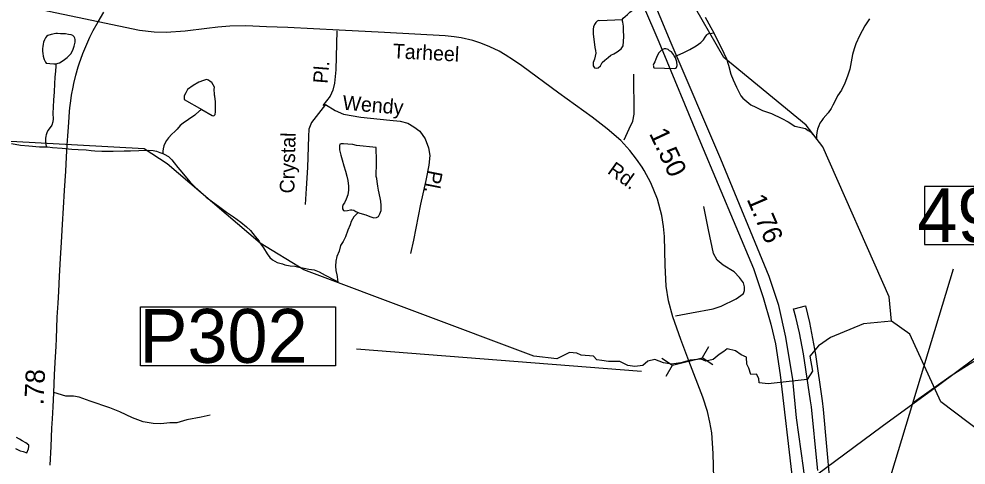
# Model space of a CAD drawing. Extents: x 2082433 to 2279600, y 546599 to 755198.
# Drawn here: x 2136733 to 2142883, y 604115 to 607013 of the extents above; entities that cross this region are included whole.
import ezdxf

# ---------------------------------------------------------------- set-up
doc = ezdxf.new("R2010")
doc.units = 0
for name, color, linetype in [('Exist Boundary Political City Limit New', 7, 'Continuous'), ('Exist Hydrographic Creek Single Shore', 7, 'Continuous'), ('Exist Hydrographic Misc Water Feature', 7, 'Continuous'), ('Exist Road Non-System Type 51', 7, 'Continuous'), ('Exist Road Non-System Type 51 Label', 7, 'Continuous'), ('Exist Road Primary Interstate Divided Center Attributed', 7, 'Continuous'), ('Exist Road Primary Interstate Mileage Hundredths English Label', 7, 'Continuous'), ('Exist Road Primary Interstate Structure Standard Bridge Number Label', 7, 'Continuous'), ('Exist Road Primary NC Attributed', 7, 'Continuous'), ('Exist Road Primary NC Service Mileage Hundredths English Label', 7, 'Continuous'), ('Exist Road Primary NC Structure Pipe Number Label', 7, 'Continuous'), ('Exist Road Secondary Mileage Hundredths English Label', 7, 'Continuous'), ('Exist Road Secondary Structure Pipe CELL', 7, 'Continuous'), ('Exist Road Secondary Structure Pipe Number Label', 7, 'Continuous'), ('Exist Road Secondary Type 51 Attributed', 7, 'Continuous'), ('Exist Road Secondary Type 51 Label', 7, 'Continuous'), ('Exist Utilities Electrical Transmission Line', 7, 'Continuous'), ('Map Preparation Boundary City Limit Buffer Line', 7, 'Continuous')]:
    doc.layers.add(name, color=color, linetype=linetype)

msp = doc.modelspace()

# ---------------------------------------------------------------- linework, layer by layer
at = {"layer": 'Exist Boundary Political City Limit New'}
msp.add_lwpolyline([(2141920, 604080.1), (2141916, 604120.9), (2141879.8, 604493.1), (2141873.8, 604532.2), (2141827.2, 604837.8), (2141802.2, 604973), (2141777.5, 605076.2), (2141763.5, 605129.1), (2141767.8, 605130.2), (2141840.2, 605149.4), (2141866.8, 605041.3), (2141906.2, 604833.4), (2141948.2, 604532.1), (2141956.2, 604475.9), (2142018.8, 603779.5)], dxfattribs=at)
at = {"layer": 'Exist Hydrographic Creek Single Shore'}
for points in [[(2142400, 605050.7), (2142383, 605208.6), (2141954, 606181.7), (2141844.9, 606321.7), (2141310, 606762.2), (2140848, 607568.8), (2140647, 607759.8), (2140471.9, 607842.1), (2140154.9, 607930.5), (2139661.9, 608262), (2138527, 608655.6), (2138092.9, 608871.1), (2137825.9, 609119.3), (2137581.9, 609534.2), (2137230.8, 609918.6), (2137196.8, 609909.5)], [(2142400, 605050.7), (2142216.9, 605031.5), (2142002.6, 604943.6), (2141925.9, 604889), (2141868.7, 604821.4), (2141885.6, 604725.2), (2141851.2, 604671.3), (2141597.7, 604642.7), (2141540.5, 604649.2), (2141536.6, 604677.8), (2141522.3, 604706.4), (2141485.9, 604702.5), (2141472.9, 604745.4), (2141458.6, 604771.4), (2141457.3, 604816.9), (2141422.2, 604831.2), (2141385.8, 604857.2), (2141332.6, 604870.2), (2141309.2, 604852), (2141279.3, 604833.8), (2141240.3, 604800), (2141193.5, 604790.9), (2141162.3, 604802.6), (2141091.3, 604795.3), (2141031.7, 604779.7), (2140970.6, 604771.2), (2140919.6, 604778.3), (2140862, 604801.3), (2140817.8, 604789.6), (2140785.3, 604762.3), (2140733.3, 604755.8), (2140686.5, 604761), (2140635.9, 604787), (2140561.8, 604787), (2140518.9, 604793.5), (2140486.4, 604798.7), (2140464.3, 604822.1), (2140384.3, 604827.9), (2140355.7, 604842.2), (2140309, 604846.1), (2140226.8, 604806.1), (2140076.9, 604822.3), (2138582.9, 605384), (2138298.9, 605556.9), (2137696.9, 606071.1), (2137546.8, 606169.3), (2136679.8, 606216.3)], [(2143929.9, 600141.8), (2143945.9, 600200.5), (2144129, 600324.8), (2144261.1, 600551.7), (2144234, 600985.3), (2144012.4, 602131.7), (2143753, 602490.9), (2143635.1, 602722.9), (2143643.1, 602847.4), (2143774.9, 602998.9), (2143782.9, 603182.5), (2143682, 603424), (2143615, 603507.3), (2143364, 603637), (2143154, 604195.8), (2142718.9, 604526), (2142516.9, 604966.3), (2142400, 605050.7)]]:
    msp.add_lwpolyline(points, dxfattribs=at)
at = {"layer": 'Exist Hydrographic Misc Water Feature'}
for points in [[(2140650.5, 607007.2), (2140657, 607016.7), (2140669.3, 607028.6), (2140684.9, 607040.9), (2140700.7, 607056.7), (2140716.9, 607068.9), (2140730.8, 607081), (2140750.9, 607092.9), (2140770.6, 607102.9), (2140788.7, 607109.1)], [(2140650.5, 607007.2), (2140505.5, 606999.8), (2140497.3, 607001.9), (2140487.4, 606997.7), (2140479.6, 606990), (2140471.4, 606975.9), (2140469.4, 606971.6), (2140465.1, 606961.8), (2140461.6, 606945.7), (2140461.8, 606933.9), (2140461.8, 606915.6), (2140464.1, 606895.8), (2140468, 606864), (2140471.9, 606826.1), (2140476.2, 606808), (2140478.2, 606789.9), (2140474.5, 606769.8), (2140470.6, 606752.1), (2140466.5, 606739.7), (2140462.2, 606729.8), (2140460.8, 606717.9), (2140462.4, 606707.9), (2140466.5, 606702), (2140470.6, 606695.7), (2140480.5, 606691.8), (2140494.6, 606694.1), (2140508.4, 606708.3), (2140520.7, 606730.4), (2140538.3, 606744.3), (2140558.2, 606762.3), (2140576.2, 606776.2), (2140596.3, 606786.6), (2140618.3, 606798.7), (2140644.1, 606818.7), (2140652.1, 606830.9), (2140656, 606838.8), (2140659.7, 606866.6), (2140661.7, 606898.8), (2140659.5, 606938.9), (2140659.3, 606966.5), (2140653.5, 606992.5), (2140650.5, 607007.2)], [(2141188.9, 607025.1), (2141199.2, 607004.9), (2141225.2, 606957.1), (2141245.1, 606923.3)], [(2142256.4, 607013.6), (2142226.7, 606967.4), (2142209.1, 606935.7), (2142191.4, 606903.5), (2142167.4, 606851.5), (2142155.7, 606819.2), (2142145.5, 606781.4), (2142137.9, 606733.1), (2142128.1, 606687.1), (2142112.5, 606641.3), (2142096.7, 606595), (2142074.7, 606550.8), (2142048.9, 606512.9), (2142027.2, 606466.8), (2142019, 606453), (2142007.7, 606430.8), (2141987.2, 606402.7), (2141955.6, 606366.5), (2141945.8, 606352.5), (2141933.7, 606336.5), (2141926.1, 606318.2), (2141917.7, 606296.4), (2141914, 606274.2), (2141912.3, 606256.2), (2141912.3, 606246.5), (2141912.1, 606232.3)], [(2136973.5, 606720.6), (2136995.8, 606726.5), (2137021.4, 606742.9), (2137047.3, 606762.9), (2137069.6, 606786.7), (2137083, 606809), (2137093, 606835.1), (2137098.9, 606861), (2137098.5, 606879.3), (2137096.9, 606887.2), (2137092.6, 606897.2), (2137083, 606905.2), (2137072.9, 606909.1), (2137055.1, 606911), (2137034.8, 606914.8), (2137024.9, 606914.7), (2137002.8, 606916.5), (2136984.7, 606918.4), (2136972.8, 606918.5), (2136943.1, 606912.5), (2136920.8, 606904.1), (2136912.6, 606898.1), (2136905, 606890.3), (2136899.2, 606876.2), (2136892.9, 606862.1), (2136891, 606848.2), (2136889.2, 606834.3), (2136887.1, 606820), (2136887.1, 606804.2), (2136889.6, 606788), (2136891.6, 606770.2), (2136895.7, 606756.2), (2136897.4, 606748.3), (2136905.8, 606732), (2136909.5, 606726.2), (2136933.5, 606722.6), (2136959.5, 606720.7), (2136973.5, 606720.6)], [(2140990.2, 606768), (2141004.4, 606774.3), (2141022.2, 606782.2), (2141054, 606796.5), (2141089.7, 606814.6), (2141130.1, 606836.9), (2141161.6, 606858.9), (2141177.4, 606877.1), (2141189.9, 606893.1), (2141199.4, 606909.1), (2141205.1, 606913.1), (2141213.5, 606917.1), (2141231.4, 606919.3), (2141245.1, 606923.3)], [(2141245.1, 606923.3), (2141263.4, 606885.2), (2141293.7, 606827.5), (2141328.1, 606753.8), (2141340.5, 606711.8), (2141356.7, 606653.8), (2141370.6, 606618), (2141392.9, 606570), (2141408.9, 606533.9), (2141421.4, 606512.2), (2141433.1, 606498.2), (2141459.4, 606476.4), (2141485.4, 606454.6), (2141517.4, 606440.5), (2141561.5, 606418.8), (2141619.7, 606399), (2141687.8, 606365.2), (2141728, 606343.7), (2141771.7, 606315.6), (2141840.2, 606300), (2141857.6, 606288), (2141873.8, 606278.3), (2141892.2, 606258.5), (2141912.1, 606232.3)], [(2140990.2, 606768), (2140984.1, 606782.3), (2140970.1, 606798.2), (2140957.8, 606806.1), (2140948.2, 606814.1), (2140942, 606815.8), (2140933.8, 606817.9), (2140923.6, 606817.8), (2140907.8, 606811.7), (2140896.3, 606801.7), (2140888.3, 606791.5), (2140876.4, 606773.9), (2140868.4, 606751.5), (2140862.5, 606733.8), (2140856.5, 606723.7), (2140852.4, 606711.8), (2140852.6, 606707.7), (2140852.6, 606697.5), (2140858.4, 606693.9), (2140992.5, 606690.2), (2140996.2, 606692.1), (2141002.5, 606696.4), (2141004.2, 606704.2), (2141006.4, 606710.4), (2141004.6, 606734.2), (2140996.2, 606760.2), (2140990.2, 606768)], [(2136973.5, 606720.6), (2136973.9, 606706.7), (2136969.8, 606672.5), (2136966.1, 606634.5), (2136964.2, 606590.6), (2136962.4, 606538.5), (2136958.5, 606484.4), (2136955, 606440.7), (2136953, 606398.4), (2136955.2, 606362.8), (2136953.4, 606344.4), (2136947.6, 606322.6), (2136935.5, 606306.6), (2136921.6, 606288.4), (2136915.4, 606272.3), (2136909.7, 606260.6), (2136907.8, 606250.3), (2136905.6, 606236.5), (2136905.8, 606224.3), (2136906, 606210.4), (2136910.1, 606186.3), (2136912.4, 606182.3)], [(2137920.6, 606424.8), (2137988.9, 606385.3), (2137999.1, 606383.4), (2138006.7, 606391.1), (2138008.6, 606409.1), (2138008.6, 606429.4), (2138008.6, 606475.2), (2138004.3, 606511.1), (2138004, 606517.3), (2138004, 606523.3), (2138002, 606553.2), (2138004, 606569.1), (2137995.6, 606585), (2137985.8, 606599.1), (2137975.5, 606607.1), (2137963.7, 606615), (2137951.6, 606618.9), (2137931.9, 606612.9), (2137901.7, 606602.9), (2137864, 606580.6), (2137828.3, 606554.4), (2137816, 606532.3), (2137806.4, 606512.3), (2137806.6, 606490.3), (2137920.6, 606424.8)], [(2137920.6, 606424.8), (2137906.6, 606414.8), (2137874.7, 606386.7), (2137835.1, 606360.3), (2137800.8, 606336.3), (2137781.2, 606320.2), (2137761.5, 606296), (2137745.5, 606282.2), (2137727.2, 606263.9), (2137703.6, 606239.9), (2137691.5, 606223.8), (2137679.7, 606203.7), (2137674.1, 606187.9), (2137670, 606167.9), (2137667.6, 606153.6), (2137668.4, 606137.8)], [(2136684.1, 606203.5), (2136744.2, 606193.6), (2136798.1, 606187.8), (2136866, 606182.5), (2136912.4, 606182.3)], [(2136912.4, 606182.3), (2136919.9, 606182.4), (2136952.1, 606176.7), (2137014.1, 606173), (2137076, 606167.3), (2137118.2, 606165.4), (2137170.3, 606161.5), (2137201.9, 606157.6), (2137226.3, 606155.9), (2137271.8, 606153.9), (2137344.2, 606154.3), (2137415.8, 606154.9), (2137457.8, 606155), (2137512.1, 606157.3), (2137573.6, 606159.3), (2137605.8, 606157.7), (2137625.9, 606153.5), (2137647.9, 606145.7), (2137668.4, 606137.8)], [(2138935.4, 605755.5), (2138939.5, 605753.6), (2138961.2, 605747.5), (2138985.6, 605739.7), (2139011.1, 605729.8), (2139031.4, 605723.9), (2139037.3, 605721.8), (2139055.1, 605724), (2139067.2, 605730.3), (2139077.1, 605746.2), (2139085.1, 605768.1), (2139085.3, 605800.1), (2139082.6, 605828.1), (2139078.7, 605850.2), (2139068.7, 605899.9), (2139064.2, 605926.2), (2139058.4, 605955.8), (2139058, 605976.2), (2139053.9, 605989.8), (2139055.8, 606079.9), (2139055.6, 606123.8), (2139053.7, 606146), (2139053.3, 606169.9), (2139053.5, 606178), (2138925.1, 606191.4), (2138901.6, 606197), (2138869.6, 606199), (2138841.3, 606200.8), (2138825.3, 606200.8), (2138817.3, 606198.8), (2138815.6, 606188.9), (2138815.4, 606170.6), (2138815.4, 606162.9), (2138823.8, 606128.8), (2138831.6, 606096.8), (2138841.9, 606059.2), (2138854.2, 606023.2), (2138862.6, 605991.1), (2138868.5, 605963.1), (2138872.6, 605927.2), (2138872.6, 605901.2), (2138869, 605869.3), (2138858.7, 605841.2), (2138847, 605819.1), (2138839, 605807), (2138834.9, 605795), (2138833.3, 605785.1), (2138835.3, 605779.1), (2138841.3, 605768.9), (2138847.2, 605767.2), (2138867.1, 605769), (2138885.4, 605773.2), (2138895, 605773.3), (2138907.1, 605769.5), (2138921, 605761.3), (2138935.4, 605755.5)], [(2137668.4, 606137.8), (2137676.2, 606133.7), (2137704.1, 606118.1), (2137725.8, 606098.2), (2137740.4, 606078.1), (2137764.3, 606048.2), (2137790.4, 606016.3), (2137810.3, 605992.6), (2137844.9, 605952.8), (2137876.9, 605920.8), (2137913, 605889), (2137948.9, 605855.2), (2137989.5, 605825.1), (2138029.1, 605795.6), (2138081.4, 605757.7), (2138125.9, 605727.9), (2138173.8, 605692.2), (2138210.1, 605662.4), (2138238, 605638.3), (2138268.2, 605600.5), (2138292.4, 605568.8), (2138298.3, 605558.6), (2138322.3, 605525), (2138344.6, 605487.1), (2138362.7, 605462.9), (2138380.7, 605447.2), (2138410.9, 605431.3), (2138444.9, 605421.2), (2138458.9, 605415.5), (2138494.9, 605409.7), (2138524.9, 605405.9), (2138551.1, 605399.9), (2138585, 605394), (2138616.7, 605388.4), (2138649.3, 605382.2), (2138683, 605370.7), (2138721.1, 605348.7), (2138785.1, 605315.1), (2138803.3, 605305)], [(2138935.4, 605755.5), (2138925.3, 605745.6), (2138907.3, 605727.2), (2138891.3, 605697.2), (2138883.5, 605675.3), (2138869.6, 605641.3), (2138853.8, 605597.1), (2138838.2, 605567), (2138822, 605541.1), (2138812.2, 605503.2), (2138798.4, 605469.2), (2138790.4, 605439.1), (2138789, 605406.9), (2138790.6, 605379.1), (2138797, 605351), (2138798.8, 605338.9), (2138801.1, 605319.1), (2138803.3, 605305)], [(2136710.8, 604222.4), (2136740.7, 604208.5), (2136761, 604202.6), (2136784.6, 604194.6), (2136794.7, 604220.7), (2136798.5, 604234.7), (2136798.5, 604244.8), (2136778.2, 604258.4), (2136754.3, 604272.5), (2136736.4, 604282.2), (2136718.4, 604294.2)]]:
    msp.add_lwpolyline(points, dxfattribs=at)
at = {"layer": 'Exist Road Non-System Type 51'}
for points in [[(2138796.7, 606935.8), (2138791.5, 606682.8), (2138782.9, 606596.1), (2138772.5, 606549.4), (2138754.3, 606510.4), (2138707.5, 606451.4)], [(2140662.2, 606226.5), (2140696, 606298.4), (2140718.5, 606348.6), (2140727.2, 606393.7), (2140725.4, 606653.6)], [(2138723.9, 606457.8), (2138633.8, 606340), (2138616.5, 606296.6), (2138613, 606249.9), (2138606.1, 606047.1), (2138598.3, 605911.1), (2138591.4, 605807.1)], [(2138723.9, 606457.8), (2138786.3, 606417.9), (2138840, 606393.7), (2138952.7, 606374.6), (2139141.6, 606355.6), (2139209.2, 606348.6), (2139259.4, 606334.8), (2139297.5, 606312.2), (2139335.7, 606282.8), (2139371.2, 606233.4), (2139393.7, 606176.2), (2139400.6, 606126), (2139395.4, 606061.8), (2139376.4, 605963.1), (2139340, 605810.6), (2139311.4, 605653.7), (2139295.8, 605575.8), (2139276.7, 605489.1)], [(2140995.8, 605085.3), (2141099.8, 605104.4), (2141240.1, 605128.7), (2141292.1, 605147.7), (2141390.9, 605194.5), (2141420.3, 605217), (2141437.7, 605229.2), (2141444.6, 605248.2), (2141445.5, 605271.6), (2141438.5, 605299.4), (2141412.5, 605334), (2141377.9, 605370.4), (2141305.1, 605413.7), (2141267, 605446.7), (2141242.7, 605488.2), (2141211.5, 605642.5), (2141180.3, 605795)], [(2144166.2, 605389.1), (2144091.4, 605377.6), (2144006, 605374.2), (2143592.5, 605312.6), (2143284.9, 605254.5), (2143230.3, 605220.4), (2143189.3, 605186.2), (2143185.8, 605162.3), (2143216.6, 605093.9), (2143237.1, 605018.8), (2143230.3, 604974.3), (2143209.8, 604929.9), (2143151.7, 604888.9), (2143052.6, 604841.1), (2142926.1, 604783), (2142786, 604694.1), (2142546.8, 604523.3)], [(2137975.4, 604439.3), (2137917.3, 604427.1), (2137823.6, 604408.6), (2137759.6, 604390.3), (2137713.6, 604388.3), (2137653.7, 604383.9), (2137605.7, 604385.8), (2137539.7, 604395.4), (2137471.5, 604421.2), (2137387.5, 604460.9), (2137323.4, 604486.6), (2137195.1, 604530), (2137125, 604555.6), (2137087, 604563.4), (2137037, 604563.2), (2136959.1, 604586.3)]]:
    msp.add_lwpolyline(points, dxfattribs=at)
at = {"layer": 'Exist Road Primary Interstate Divided Center Attributed'}
for points in [[(2142289.3, 600244.4), (2142193.2, 601036.8), (2142088.2, 601902), (2141909.3, 603424.4), (2141828.1, 604097.7), (2141783.1, 604420.9), (2141758.2, 604671.4), (2141713.3, 604944.9), (2141667.4, 605151.5), (2141604.3, 605340.8), (2141289.8, 606102.6), (2140968.9, 606854.4), (2140672.2, 607566.5), (2140580.2, 607781.9), (2140439.4, 608117.8)], [(2140405.1, 608012.7), (2140582, 607576.6), (2140889.2, 606863.6), (2141159.6, 606209.1), (2141502.9, 605392.5), (2141566, 605203.1), (2141615.8, 605031), (2141646.4, 604902.9), (2141677, 604700.1), (2141755.4, 604013.5), (2141829, 603418.7), (2141994.4, 601957.5), (2142217.1, 600147.6)]]:
    msp.add_lwpolyline(points, dxfattribs=at)
at = {"layer": 'Exist Road Primary Interstate Structure Standard Bridge Number Label'}
msp.add_line((2142085.5, 603023), (2142801, 605389.9), dxfattribs=at)
msp.add_lwpolyline([(2143480.7, 605923.2), (2142614.2, 605923.2), (2142614.2, 605547.5), (2143480.7, 605547.5)], close=True, dxfattribs=at)
at = {"layer": 'Exist Road Primary NC Attributed'}
for points in [[(2137247.6, 606993.1), (2137284.6, 607056.1)], [(2136936.1, 604113.5), (2136942.3, 604235.4), (2136946, 604354.8), (2136951.3, 604414.6), (2136956.3, 604493.4), (2136959.1, 604584.2), (2136964.7, 604700.9), (2136969.7, 604780.5), (2136974.6, 604886.5), (2136976.5, 604935.9), (2136982.7, 605076.1), (2136988.3, 605166.9), (2136991.4, 605241.9), (2136997.3, 605342.6), (2137003.2, 605455.8), (2137009.1, 605563.3), (2137015.4, 605677.8), (2137022.5, 605785.6), (2137029.7, 605897.6), (2137037.4, 606023.5), (2137042.7, 606115), (2137047, 606195.2), (2137052.7, 606281.2), (2137058.3, 606340.1), (2137062, 606412), (2137064.2, 606435.5), (2137069.5, 606480.4), (2137075.1, 606518.2), (2137084.7, 606568.4), (2137090, 606592.9), (2137102.7, 606648), (2137117.9, 606700.4), (2137124.2, 606721), (2137148.7, 606788.7), (2137173.3, 606848.9), (2137194.8, 606894.8), (2137215.6, 606936.6), (2137247.6, 606993.1)]]:
    msp.add_lwpolyline(points, dxfattribs=at)
at = {"layer": 'Exist Road Primary NC Structure Pipe Number Label'}
msp.add_line((2140775.6, 604722.6), (2138924.7, 604868.2), dxfattribs=at)
at = {"layer": 'Exist Road Secondary Structure Pipe CELL'}
for p, q in [((2141210.8, 604882.8), (2141169.4, 604810.6)), ((2140906.7, 604809.3), (2140976.5, 604764)), ((2140935.1, 604691.7), (2140976.5, 604764)), ((2140976.5, 604764), (2141169.4, 604810.6)), ((2141239.2, 604765.3), (2141169.4, 604810.6))]:
    msp.add_line(p, q, dxfattribs=at)
at = {"layer": 'Exist Road Secondary Structure Pipe Number Label'}
msp.add_lwpolyline([(2137522.1, 605143.3), (2138788.2, 605143.3), (2138788.2, 604759.5), (2137522.1, 604759.5)], close=True, dxfattribs=at)
at = {"layer": 'Exist Road Secondary Type 51 Attributed'}
for points in [[(2137247.6, 606993.1), (2136886.9, 607068.9), (2136526.5, 607127.8), (2136256.1, 607186.7), (2136078.5, 607256.9), (2135981.5, 607319.3), (2135889.6, 607399), (2135827.2, 607466.6), (2135751, 607572.3), (2135698.1, 607656.3), (2135653.1, 607779.4), (2135632.3, 607990.8), (2135640.1, 608234.2), (2135644.4, 608533.2), (2135633.2, 608693.5), (2135598.5, 608813), (2135554.3, 608935.2), (2135484.1, 609051.9), (2135406.9, 609150.3), (2135292.5, 609254.1), (2135158.4, 609354.7)], [(2141244.4, 604030.7), (2141241.8, 604189.5), (2141232.3, 604325.3), (2141218.9, 604394.1), (2141203.6, 604463), (2141173, 604556.7), (2141083.1, 604791.9), (2141030.5, 604929.6), (2140978.9, 605078.8), (2140950.2, 605182.1), (2140934.9, 605277.7), (2140929.1, 605413.5), (2140925, 605599), (2140918.4, 605665.5), (2140907.1, 605736.7), (2140880.4, 605841.9), (2140836.4, 605947.1), (2140793.2, 606027.4), (2140779.7, 606048.8), (2140744, 606102.5), (2140700.6, 606157.5), (2140640.7, 606223.7), (2140552, 606299), (2140454.8, 606373.6), (2140238.7, 606530.5), (2139998.6, 606708.2), (2139944.4, 606745.6), (2139890.6, 606779.1), (2139850.5, 606802.3), (2139790.6, 606831.4), (2139732.7, 606855), (2139679.8, 606872.5), (2139605.8, 606889.3), (2139559.3, 606896.5), (2139501.7, 606903.1), (2139106.6, 606923.5), (2138813.2, 606939.6), (2138479, 606956.3), (2138340, 606962.1), (2138206.3, 606966.8), (2138102, 606965), (2138024, 606958.5), (2137952.9, 606950), (2137813.7, 606933.6), (2137688.7, 606924.6), (2137611.5, 606926), (2137517.1, 606938.4), (2137247.6, 606993.1)]]:
    msp.add_lwpolyline(points, dxfattribs=at)
at = {"layer": 'Exist Utilities Electrical Transmission Line'}
msp.add_lwpolyline([(2135510.3, 599346), (2136050.3, 599742.2), (2136793.7, 600289.3), (2137523.2, 600836.5), (2138250.6, 601365.5), (2138619.3, 601637), (2138990, 601910.6), (2139364.7, 602184), (2139739.4, 602457.6), (2140486.9, 603000.7), (2140829.8, 603250.2), (2141575.1, 603803.2), (2141969.6, 604095), (2142338.3, 604368.5), (2142712.9, 604640), (2143476.4, 605209.1), (2143859, 605478.7), (2144235.8, 605746.2), (2144606.6, 606003.9), (2144985.1, 606269.4), (2145363.9, 606534.9), (2145742.6, 606790.6), (2146119.5, 607050.1), (2146496.2, 607313.6)], dxfattribs=at)
at = {"layer": 'Map Preparation Boundary City Limit Buffer Line'}
msp.add_lwpolyline([(2141920, 604080.1), (2141916, 604120.9), (2141879.8, 604493.1), (2141873.8, 604532.2), (2141827.2, 604837.8), (2141802.2, 604973), (2141777.5, 605076.2), (2141763.5, 605129.1), (2141767.8, 605130.2), (2141840.2, 605149.4), (2141866.8, 605041.3), (2141906.2, 604833.4), (2141948.2, 604532.1), (2141956.2, 604475.9), (2142018.8, 603779.5)], dxfattribs=at)

# ---------------------------------------------------------------- texts
at = {"layer": 'Exist Road Non-System Type 51 Label'}
for s, rotation, p in [('Pl.', 85.42944, (2138737.6, 606590)), ('Wendy', 355.2329, (2138831.8, 606423.2)), ('Crystal', 88.71362, (2138521.1, 605878.4)), ('Pl.', 258.86495, (2139392.7, 606034.6))]:
    msp.add_text(s, height=95, rotation=rotation, dxfattribs=at).set_placement(p)
at = {"layer": 'Exist Road Primary Interstate Mileage Hundredths English Label'}
msp.add_text('1.76', height=125, rotation=293.21497, dxfattribs=at).set_placement((2141457.1, 605842.5))
at = {"layer": 'Exist Road Primary Interstate Structure Standard Bridge Number Label'}
msp.add_text('490', height=350, dxfattribs=at).set_placement((2142566.8, 605563.1))
at = {"layer": 'Exist Road Primary NC Service Mileage Hundredths English Label'}
msp.add_text('.78', height=125, rotation=87.24842, dxfattribs=at).set_placement((2136892.6, 604502.9))
at = {"layer": 'Exist Road Secondary Mileage Hundredths English Label'}
msp.add_text('1.50', height=125, rotation=295.05454, dxfattribs=at).set_placement((2140823.3, 606269.1))
at = {"layer": 'Exist Road Secondary Structure Pipe Number Label'}
msp.add_text('P302', height=350, rotation=360, dxfattribs=at).set_placement((2137515, 604779.2))
at = {"layer": 'Exist Road Secondary Type 51 Label'}
for s, rotation, p in [('Tarheel', 357.04148, (2139159.3, 606757.5)), ('Rd.', 324.57104, (2140548.6, 606013.9))]:
    msp.add_text(s, height=95, rotation=rotation, dxfattribs=at).set_placement(p)

doc.saveas('drawing.dxf')
